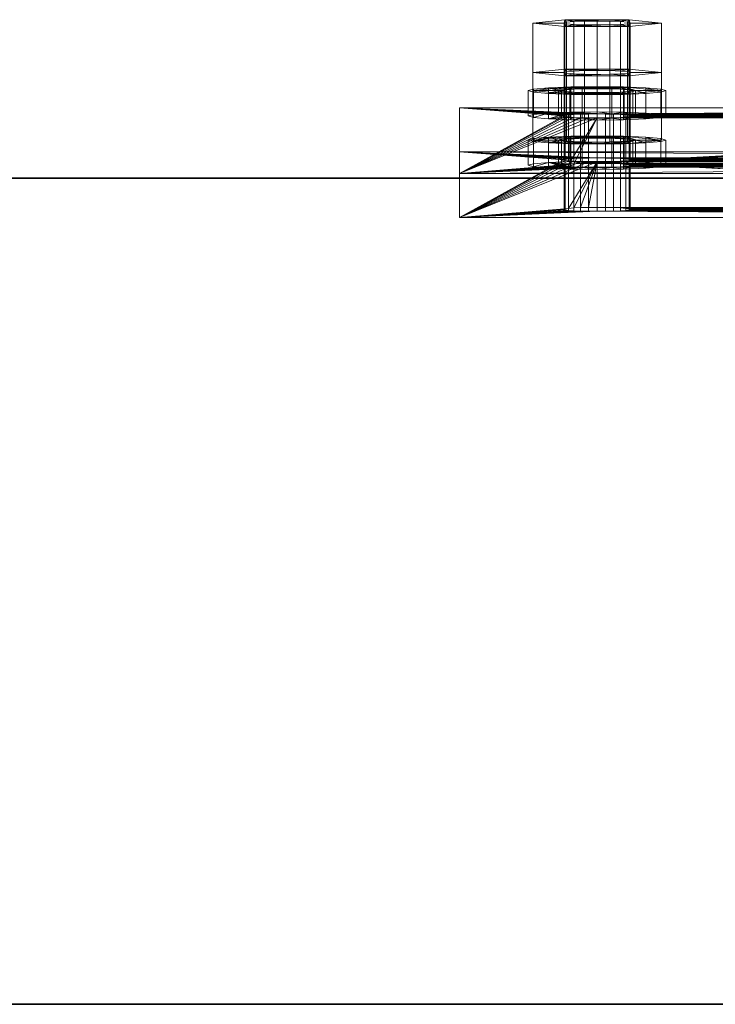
# Model space of a CAD drawing. Extents: x -0.3 to 41.3, y 0 to 17.8.
# Tile 346 of 625: x 28.951 to 29.077, y 0 to 0.179. Entities that reach past the tile are written whole.
import ezdxf

# ---------------------------------------------------------------- set-up
doc = ezdxf.new("R2010")
doc.units = 0
doc.header["$MEASUREMENT"] = 0
for name, color, linetype, lineweight in [('ANILHAS', 135, 'Continuous', 0), ('PLACAS_DE_BASE', 144, 'Continuous', 0), ('PORCAS', 157, 'Continuous', 0)]:
    doc.layers.add(name, color=color, linetype=linetype, lineweight=lineweight)
doc.layers.add('V220', color=7, linetype='Continuous')

msp = doc.modelspace()

# ---------------------------------------------------------------- linework, layer by layer
at = {"layer": 'V220', "color": 252, "true_color": 0x838383}
for points, invisible_edges in [([(25.28823, 0.15, 199.8), (25.28823, 0, 199.8), (32.985, 0, 199.8)], 12), ([(25.28823, 0.15, 199.1), (25.28823, 0, 199.1), (32.985, 0, 199.1)], 12), ([(25.28823, 0.15, 199.8), (32.985, 0, 199.8), (32.985, 0.15, 199.8)], 9), ([(25.28823, 0.15, 199.1), (32.985, 0, 199.1), (32.985, 0.15, 199.1)], 9)]:
    msp.add_3dface(points, dxfattribs=dict(at, invisible_edges=invisible_edges))
for points in [[(32.985, 0.15, 199.8), (25.28823, 0.15, 199.8), (25.28823, 0.15, 199.1), (32.985, 0.15, 199.1)], [(25.28823, 0, 199.8), (32.985, 0, 199.8), (32.985, 0, 199.1), (25.28823, 0, 199.1)]]:
    msp.add_3dface(points, dxfattribs=at)

# ---------------------------------------------------------------- meshes
at = {"layer": 'ANILHAS'}
mesh = msp.add_polyface(dxfattribs=at)
corners = [(29.04295, 0.16127, 199.32281), (29.04295, 0.16587, 199.32308), (29.0439, 0.16099, 199.32758), (29.0439, 0.16156, 199.31804), (29.0439, 0.16558, 199.32785), (29.0439, 0.16615, 199.31831), (29.04661, 0.16075, 199.33163), (29.04661, 0.1618, 199.31398), (29.04661, 0.16534, 199.33191), (29.04661, 0.16639, 199.31426), (29.04845, 0.16127, 199.32281), (29.04845, 0.16587, 199.32308), (29.04898, 0.16111, 199.32548), (29.04898, 0.16143, 199.32013), (29.04898, 0.16571, 199.32576), (29.04898, 0.16603, 199.32041), (29.0505, 0.16098, 199.32775), (29.0505, 0.16157, 199.31787), (29.0505, 0.16557, 199.32802), (29.0505, 0.16616, 199.31814), (29.05067, 0.16058, 199.33434), (29.05067, 0.16196, 199.31128), (29.05067, 0.16518, 199.33461), (29.05067, 0.16656, 199.31155), (29.05277, 0.16089, 199.32927), (29.05277, 0.16166, 199.31635), (29.05277, 0.16548, 199.32954), (29.05277, 0.16625, 199.31662), (29.05545, 0.16053, 199.33529), (29.05545, 0.16086, 199.3298), (29.05545, 0.16169, 199.31582), (29.05545, 0.16202, 199.31033), (29.05545, 0.16512, 199.33556), (29.05545, 0.16545, 199.33007), (29.05545, 0.16628, 199.3161), (29.05545, 0.16661, 199.3106), (29.05813, 0.16089, 199.32927), (29.05813, 0.16166, 199.31635), (29.05813, 0.16548, 199.32954), (29.05813, 0.16625, 199.31662), (29.06023, 0.16058, 199.33434), (29.06023, 0.16196, 199.31128), (29.06023, 0.16518, 199.33461), (29.06023, 0.16656, 199.31155), (29.0604, 0.16098, 199.32775), (29.0604, 0.16157, 199.31787), (29.0604, 0.16557, 199.32802), (29.0604, 0.16616, 199.31814), (29.06192, 0.16111, 199.32548), (29.06192, 0.16143, 199.32013), (29.06192, 0.16571, 199.32576), (29.06192, 0.16603, 199.32041), (29.06245, 0.16127, 199.32281), (29.06245, 0.16587, 199.32308), (29.06429, 0.16075, 199.33163), (29.06429, 0.1618, 199.31398), (29.06429, 0.16534, 199.33191), (29.06429, 0.16639, 199.31426), (29.067, 0.16099, 199.32758), (29.067, 0.16156, 199.31804), (29.067, 0.16558, 199.32785), (29.067, 0.16615, 199.31831), (29.06795, 0.16127, 199.32281), (29.06795, 0.16587, 199.32308)]
mesh.append_faces([[corners[k] for k in face] for face in [(0, 2, 4, 1), (2, 6, 8, 4), (6, 20, 22, 8), (20, 28, 32, 22), (28, 40, 42, 32), (40, 54, 56, 42), (54, 58, 60, 56), (58, 62, 63, 60), (62, 59, 61, 63), (59, 55, 57, 61), (55, 41, 43, 57), (41, 31, 35, 43), (31, 21, 23, 35), (21, 7, 9, 23), (7, 3, 5, 9), (3, 0, 1, 5), (10, 13, 15, 11), (13, 17, 19, 15), (17, 25, 27, 19), (25, 30, 34, 27), (30, 37, 39, 34), (37, 45, 47, 39), (45, 49, 51, 47), (49, 52, 53, 51), (52, 48, 50, 53), (48, 44, 46, 50), (44, 36, 38, 46), (36, 29, 33, 38), (29, 24, 26, 33), (24, 16, 18, 26), (16, 12, 14, 18), (12, 10, 11, 14)]])
mesh.append_faces([[corners[k] for k in face] for face in [(58, 59, 62), (3, 2, 0), (61, 60, 63), (4, 5, 1)]], dxfattribs={"vtx0": -1})
mesh.append_faces([[corners[k] for k in face] for face in [(40, 52, 54), (52, 40, 48), (48, 40, 44), (44, 40, 36), (36, 28, 29), (29, 28, 24), (24, 20, 16), (16, 6, 12), (12, 6, 10), (59, 58, 55), (55, 54, 41), (41, 37, 31), (31, 30, 21), (21, 17, 7), (7, 2, 3), (60, 57, 56), (53, 43, 51), (51, 43, 47), (47, 43, 39), (39, 35, 34), (34, 23, 27), (27, 23, 19), (19, 9, 15), (15, 9, 11), (8, 9, 4), (42, 38, 32), (32, 26, 22), (22, 18, 8)]], dxfattribs={"vtx0": -1, "vtx1": -1})
mesh.append_faces([[corners[k] for k in face] for face in [(41, 54, 52), (7, 10, 6), (56, 43, 53), (11, 9, 8)]], dxfattribs={"vtx0": -1, "vtx1": -1, "vtx2": -1})
mesh.append_faces([[corners[k] for k in face] for face in [(36, 40, 28), (24, 28, 20), (16, 20, 6), (55, 58, 54), (41, 52, 49), (41, 49, 45), (41, 45, 37), (31, 37, 30), (21, 30, 25), (21, 25, 17), (7, 17, 13), (7, 13, 10), (7, 6, 2), (60, 61, 57), (56, 57, 43), (39, 43, 35), (34, 35, 23), (19, 23, 9), (4, 9, 5), (53, 42, 56), (42, 53, 50), (42, 50, 46), (42, 46, 38), (32, 38, 33), (32, 33, 26), (22, 26, 18), (8, 18, 14), (8, 14, 11)]], dxfattribs={"vtx0": -1, "vtx2": -1})
mesh = msp.add_polyface(dxfattribs=at)
corners = [(29.04295, 0.15231, 199.47254), (29.04295, 0.1569, 199.47281), (29.0439, 0.15202, 199.47731), (29.0439, 0.15259, 199.46777), (29.0439, 0.15661, 199.47759), (29.0439, 0.15719, 199.46804), (29.04661, 0.15178, 199.48136), (29.04661, 0.15284, 199.46372), (29.04661, 0.15637, 199.48164), (29.04661, 0.15743, 199.46399), (29.04845, 0.15231, 199.47254), (29.04845, 0.1569, 199.47281), (29.04898, 0.15215, 199.47521), (29.04898, 0.15247, 199.46986), (29.04898, 0.15674, 199.47549), (29.04898, 0.15706, 199.47014), (29.0505, 0.15201, 199.47748), (29.0505, 0.1526, 199.4676), (29.0505, 0.1566, 199.47776), (29.0505, 0.1572, 199.46787), (29.05067, 0.15162, 199.48407), (29.05067, 0.153, 199.46101), (29.05067, 0.15621, 199.48434), (29.05067, 0.15759, 199.46129), (29.05277, 0.15192, 199.479), (29.05277, 0.15269, 199.46608), (29.05277, 0.15651, 199.47927), (29.05277, 0.15729, 199.46636), (29.05545, 0.15156, 199.48502), (29.05545, 0.15189, 199.47953), (29.05545, 0.15273, 199.46555), (29.05545, 0.15306, 199.46006), (29.05545, 0.15615, 199.48529), (29.05545, 0.15648, 199.4798), (29.05545, 0.15732, 199.46583), (29.05545, 0.15765, 199.46034), (29.05813, 0.15192, 199.479), (29.05813, 0.15269, 199.46608), (29.05813, 0.15651, 199.47927), (29.05813, 0.15729, 199.46636), (29.06023, 0.15162, 199.48407), (29.06023, 0.153, 199.46101), (29.06023, 0.15621, 199.48434), (29.06023, 0.15759, 199.46129), (29.0604, 0.15201, 199.47748), (29.0604, 0.1526, 199.4676), (29.0604, 0.1566, 199.47776), (29.0604, 0.1572, 199.46787), (29.06192, 0.15215, 199.47521), (29.06192, 0.15247, 199.46986), (29.06192, 0.15674, 199.47549), (29.06192, 0.15706, 199.47014), (29.06245, 0.15231, 199.47254), (29.06245, 0.1569, 199.47281), (29.06429, 0.15178, 199.48136), (29.06429, 0.15284, 199.46372), (29.06429, 0.15637, 199.48164), (29.06429, 0.15743, 199.46399), (29.067, 0.15202, 199.47731), (29.067, 0.15259, 199.46777), (29.067, 0.15661, 199.47759), (29.067, 0.15719, 199.46804), (29.06795, 0.15231, 199.47254), (29.06795, 0.1569, 199.47281)]
mesh.append_faces([[corners[k] for k in face] for face in [(0, 2, 4, 1), (2, 6, 8, 4), (6, 20, 22, 8), (20, 28, 32, 22), (28, 40, 42, 32), (40, 54, 56, 42), (54, 58, 60, 56), (58, 62, 63, 60), (62, 59, 61, 63), (59, 55, 57, 61), (55, 41, 43, 57), (41, 31, 35, 43), (31, 21, 23, 35), (21, 7, 9, 23), (7, 3, 5, 9), (3, 0, 1, 5), (10, 13, 15, 11), (13, 17, 19, 15), (17, 25, 27, 19), (25, 30, 34, 27), (30, 37, 39, 34), (37, 45, 47, 39), (45, 49, 51, 47), (49, 52, 53, 51), (52, 48, 50, 53), (48, 44, 46, 50), (44, 36, 38, 46), (36, 29, 33, 38), (29, 24, 26, 33), (24, 16, 18, 26), (16, 12, 14, 18), (12, 10, 11, 14)]])
mesh.append_faces([[corners[k] for k in face] for face in [(58, 59, 62), (3, 2, 0), (61, 60, 63), (4, 5, 1)]], dxfattribs={"vtx0": -1})
mesh.append_faces([[corners[k] for k in face] for face in [(40, 52, 54), (52, 40, 48), (48, 40, 44), (44, 40, 36), (36, 28, 29), (29, 28, 24), (24, 20, 16), (16, 6, 12), (12, 6, 10), (59, 58, 55), (55, 54, 41), (41, 37, 31), (31, 30, 21), (21, 17, 7), (7, 2, 3), (60, 57, 56), (53, 43, 51), (51, 43, 47), (47, 43, 39), (39, 35, 34), (34, 23, 27), (27, 23, 19), (19, 9, 15), (15, 9, 11), (8, 9, 4), (42, 38, 32), (32, 26, 22), (22, 18, 8)]], dxfattribs={"vtx0": -1, "vtx1": -1})
mesh.append_faces([[corners[k] for k in face] for face in [(41, 54, 52), (7, 10, 6), (56, 43, 53), (11, 9, 8)]], dxfattribs={"vtx0": -1, "vtx1": -1, "vtx2": -1})
mesh.append_faces([[corners[k] for k in face] for face in [(36, 40, 28), (24, 28, 20), (16, 20, 6), (55, 58, 54), (41, 52, 49), (41, 49, 45), (41, 45, 37), (31, 37, 30), (21, 30, 25), (21, 25, 17), (7, 17, 13), (7, 13, 10), (7, 6, 2), (60, 61, 57), (56, 57, 43), (39, 43, 35), (34, 35, 23), (19, 23, 9), (4, 9, 5), (53, 42, 56), (42, 53, 50), (42, 50, 46), (42, 46, 38), (32, 38, 33), (32, 33, 26), (22, 26, 18), (8, 18, 14), (8, 14, 11)]], dxfattribs={"vtx0": -1, "vtx2": -1})
at = {"layer": 'PLACAS_DE_BASE'}
mesh = msp.add_polyface(dxfattribs=at)
corners = [(29.03045, 0.15478, 199.29738), (29.04945, 0.15329, 199.32233), (29.03045, 0.14283, 199.49702), (29.04965, 0.15338, 199.32078), (29.05025, 0.15347, 199.31934), (29.05121, 0.15354, 199.3181), (29.05245, 0.1536, 199.31715), (29.0539, 0.15364, 199.31655), (29.04965, 0.1532, 199.32388), (29.05025, 0.15311, 199.32533), (29.05121, 0.15304, 199.32657), (29.05245, 0.15298, 199.32752), (29.0539, 0.15294, 199.32812), (29.05545, 0.15293, 199.32832), (29.05025, 0.1445, 199.46907), (29.04965, 0.14442, 199.47052), (29.04945, 0.14432, 199.47207), (29.04965, 0.14423, 199.47362), (29.05025, 0.14414, 199.47506), (29.05121, 0.14407, 199.4763), (29.05245, 0.14401, 199.47725), (29.0539, 0.14398, 199.47785), (29.0539, 0.16162, 199.31703), (29.03045, 0.16277, 199.29786), (29.05245, 0.16159, 199.31763), (29.05121, 0.16153, 199.31858), (29.05025, 0.16145, 199.31982), (29.04965, 0.16137, 199.32126), (29.04945, 0.16127, 199.32281), (29.03045, 0.15081, 199.4975), (29.04965, 0.16118, 199.32436), (29.05025, 0.1611, 199.32581), (29.05121, 0.16102, 199.32705), (29.05245, 0.16096, 199.328), (29.0539, 0.16093, 199.3286), (29.05545, 0.16092, 199.3288), (29.05025, 0.15249, 199.46955), (29.04965, 0.1524, 199.47099), (29.04945, 0.15231, 199.47254), (29.04965, 0.15222, 199.47409), (29.05025, 0.15213, 199.47554), (29.05121, 0.15205, 199.47678), (29.05245, 0.152, 199.47773), (29.0539, 0.15196, 199.47833)]
mesh.append_faces([[corners[k] for k in face] for face in [(0, 2, 29, 23)]])
mesh.append_faces([[corners[k] for k in face] for face in [(0, 1, 2), (1, 0, 3), (3, 0, 4), (4, 0, 5), (5, 0, 6), (6, 0, 7), (22, 23, 24), (24, 23, 25), (25, 23, 26), (26, 23, 27), (27, 23, 28), (28, 29, 30), (30, 29, 31), (31, 29, 32), (32, 29, 33), (33, 29, 34), (36, 29, 37), (37, 29, 38), (38, 29, 39), (39, 29, 40), (40, 29, 41), (41, 29, 42), (42, 29, 43)]], dxfattribs={"vtx0": -1, "vtx1": -1})
mesh.append_faces([[corners[k] for k in face] for face in [(2, 13, 14), (35, 29, 36)]], dxfattribs={"vtx0": -1, "vtx1": -1, "vtx2": -1})
mesh.append_faces([[corners[k] for k in face] for face in [(2, 1, 8), (2, 8, 9), (2, 9, 10), (2, 10, 11), (2, 11, 12), (2, 14, 15), (2, 15, 16), (2, 16, 17), (2, 17, 18), (2, 18, 19), (2, 19, 20), (2, 20, 21), (28, 23, 29)]], dxfattribs={"vtx0": -1, "vtx2": -1})
mesh = msp.add_polyface(dxfattribs=at)
corners = [(29.0539, 0.15364, 199.31655), (29.03045, 0.15478, 199.29738), (29.05545, 0.15365, 199.31635), (29.03045, 0.14283, 199.49702), (29.0539, 0.15294, 199.32812), (29.05545, 0.15293, 199.32832), (29.05025, 0.1445, 199.46907), (29.05121, 0.14458, 199.46783), (29.05245, 0.14463, 199.46688), (29.0539, 0.14467, 199.46628), (29.05545, 0.14468, 199.46608), (29.0539, 0.14398, 199.47785), (29.05545, 0.14396, 199.47806), (29.05545, 0.16163, 199.31682), (29.03045, 0.16277, 199.29786), (29.0539, 0.16162, 199.31703), (29.0539, 0.16093, 199.3286), (29.03045, 0.15081, 199.4975), (29.05545, 0.16092, 199.3288), (29.05025, 0.15249, 199.46955), (29.05121, 0.15256, 199.46831), (29.0539, 0.15196, 199.47833), (29.05545, 0.15195, 199.47853), (29.04945, 0.15329, 199.32233), (29.04965, 0.15338, 199.32078), (29.04965, 0.16137, 199.32126), (29.04945, 0.16127, 199.32281), (29.05025, 0.15347, 199.31934), (29.05025, 0.16145, 199.31982), (29.05121, 0.15354, 199.3181), (29.05121, 0.16153, 199.31858), (29.05245, 0.1536, 199.31715), (29.05245, 0.16159, 199.31763), (29.057, 0.15364, 199.31655), (29.057, 0.16162, 199.31703), (29.057, 0.15294, 199.32812), (29.057, 0.16093, 199.3286), (29.05245, 0.15298, 199.32752), (29.05245, 0.16096, 199.328), (29.05121, 0.15304, 199.32657), (29.05121, 0.16102, 199.32705), (29.05025, 0.15311, 199.32533), (29.05025, 0.1611, 199.32581), (29.04965, 0.1532, 199.32388), (29.04965, 0.16118, 199.32436), (29.04945, 0.14432, 199.47207), (29.04965, 0.14442, 199.47052), (29.04965, 0.1524, 199.47099), (29.04945, 0.15231, 199.47254), (29.05245, 0.15262, 199.46736), (29.0539, 0.15265, 199.46676), (29.05545, 0.15267, 199.46656), (29.057, 0.14467, 199.46628), (29.057, 0.15265, 199.46676), (29.057, 0.14398, 199.47785), (29.057, 0.15196, 199.47833), (29.05245, 0.14401, 199.47725), (29.05245, 0.152, 199.47773), (29.05121, 0.14407, 199.4763), (29.05121, 0.15205, 199.47678), (29.05025, 0.14414, 199.47506), (29.05025, 0.15213, 199.47554), (29.04965, 0.14423, 199.47362), (29.04965, 0.15222, 199.47409)]
mesh.append_faces([[corners[k] for k in face] for face in [(23, 24, 25, 26), (24, 27, 28, 25), (27, 29, 30, 28), (29, 31, 32, 30), (31, 0, 15, 32), (0, 2, 13, 15), (2, 33, 34, 13), (35, 5, 18, 36), (5, 4, 16, 18), (4, 37, 38, 16), (37, 39, 40, 38), (39, 41, 42, 40), (41, 43, 44, 42), (43, 23, 26, 44), (45, 46, 47, 48), (46, 6, 19, 47), (6, 7, 20, 19), (7, 8, 49, 20), (8, 9, 50, 49), (9, 10, 51, 50), (10, 52, 53, 51), (54, 12, 22, 55), (12, 11, 21, 22), (11, 56, 57, 21), (56, 58, 59, 57), (58, 60, 61, 59), (60, 62, 63, 61), (62, 45, 48, 63)]])
mesh.append_faces([[corners[k] for k in face] for face in [(0, 1, 2), (6, 5, 7), (7, 5, 8), (8, 5, 9), (9, 5, 10), (13, 14, 15), (16, 17, 18), (21, 17, 22)]], dxfattribs={"vtx0": -1, "vtx1": -1})
mesh.append_faces([[corners[k] for k in face] for face in [(3, 4, 5), (3, 11, 12), (18, 19, 20)]], dxfattribs={"vtx0": -1, "vtx2": -1})
mesh = msp.add_polyface(dxfattribs=at)
corners = [(29.05545, 0.15365, 199.31635), (29.03045, 0.15478, 199.29738), (29.20545, 0.15365, 199.31635), (29.05545, 0.14468, 199.46608), (29.05545, 0.15293, 199.32832), (29.20545, 0.14468, 199.46608), (29.03045, 0.14283, 199.49702), (29.05545, 0.14396, 199.47806), (29.23045, 0.14283, 199.49702), (29.2039, 0.14467, 199.46628), (29.057, 0.14467, 199.46628), (29.20245, 0.14463, 199.46688), (29.05845, 0.14463, 199.46688), (29.057, 0.14398, 199.47785), (29.20545, 0.14396, 199.47806), (29.2039, 0.15364, 199.31655), (29.057, 0.15364, 199.31655), (29.20245, 0.1536, 199.31715), (29.05845, 0.1536, 199.31715), (29.057, 0.15294, 199.32812), (29.20545, 0.15293, 199.32832), (29.03045, 0.16277, 199.29786), (29.05545, 0.16163, 199.31682), (29.23045, 0.16277, 199.29786), (29.05545, 0.16092, 199.3288), (29.05121, 0.15256, 199.46831), (29.20545, 0.16092, 199.3288), (29.05245, 0.15262, 199.46736), (29.0539, 0.15265, 199.46676), (29.05545, 0.15267, 199.46656), (29.05545, 0.15195, 199.47853), (29.03045, 0.15081, 199.4975), (29.20545, 0.15195, 199.47853), (29.20245, 0.152, 199.47773), (29.05845, 0.152, 199.47773), (29.057, 0.15196, 199.47833), (29.2039, 0.15196, 199.47833), (29.20245, 0.16096, 199.328), (29.05845, 0.16096, 199.328), (29.057, 0.16093, 199.3286), (29.2039, 0.16093, 199.3286), (29.05845, 0.16159, 199.31763), (29.057, 0.16162, 199.31703), (29.05969, 0.15354, 199.3181), (29.05969, 0.16153, 199.31858), (29.06065, 0.15347, 199.31934), (29.06065, 0.16145, 199.31982), (29.06125, 0.15338, 199.32078), (29.06125, 0.16137, 199.32126), (29.06145, 0.15329, 199.32233), (29.06145, 0.16127, 199.32281), (29.06125, 0.1532, 199.32388), (29.06125, 0.16118, 199.32436), (29.06065, 0.15311, 199.32533), (29.06065, 0.1611, 199.32581), (29.05969, 0.15304, 199.32657), (29.05969, 0.16102, 199.32705), (29.05845, 0.15298, 199.32752), (29.05845, 0.15262, 199.46736), (29.057, 0.15265, 199.46676), (29.05969, 0.14458, 199.46783), (29.05969, 0.15256, 199.46831), (29.06065, 0.1445, 199.46907), (29.06065, 0.15249, 199.46955), (29.06125, 0.14442, 199.47052), (29.06125, 0.1524, 199.47099), (29.06145, 0.14432, 199.47207), (29.06145, 0.15231, 199.47254), (29.06125, 0.14423, 199.47362), (29.06125, 0.15222, 199.47409), (29.06065, 0.14414, 199.47506), (29.06065, 0.15213, 199.47554), (29.05969, 0.14407, 199.4763), (29.05969, 0.15205, 199.47678), (29.05845, 0.14401, 199.47725)]
mesh.append_faces([[corners[k] for k in face] for face in [(16, 18, 41, 42), (18, 43, 44, 41), (43, 45, 46, 44), (45, 47, 48, 46), (47, 49, 50, 48), (49, 51, 52, 50), (51, 53, 54, 52), (53, 55, 56, 54), (55, 57, 38, 56), (57, 19, 39, 38), (10, 12, 58, 59), (12, 60, 61, 58), (60, 62, 63, 61), (62, 64, 65, 63), (64, 66, 67, 65), (66, 68, 69, 67), (68, 70, 71, 69), (70, 72, 73, 71), (72, 74, 34, 73), (74, 13, 35, 34)]])
mesh.append_faces([[corners[k] for k in face] for face in [(6, 7, 8), (3, 9, 10), (10, 11, 12), (13, 14, 7), (0, 15, 16), (16, 17, 18), (19, 20, 4), (21, 22, 23)]], dxfattribs={"vtx0": -1, "vtx1": -1})
mesh.append_faces([[corners[k] for k in face] for face in [(0, 1, 2), (3, 4, 5), (24, 25, 26), (30, 31, 32)]], dxfattribs={"vtx0": -1, "vtx1": -1, "vtx2": -1})
mesh.append_faces([[corners[k] for k in face] for face in [(26, 25, 27), (26, 27, 28), (26, 28, 29), (33, 34, 35), (36, 35, 30), (37, 38, 39), (40, 39, 24)]], dxfattribs={"vtx0": -1, "vtx2": -1})
mesh = msp.add_polyface(dxfattribs=at)
corners = [(29.05845, 0.14463, 199.46688), (29.20121, 0.14458, 199.46783), (29.05969, 0.14458, 199.46783), (29.20025, 0.1445, 199.46907), (29.06065, 0.1445, 199.46907), (29.19965, 0.14442, 199.47052), (29.06125, 0.14442, 199.47052), (29.19945, 0.14432, 199.47207), (29.06145, 0.14432, 199.47207), (29.19965, 0.14423, 199.47362), (29.06125, 0.14423, 199.47362), (29.20025, 0.14414, 199.47506), (29.06065, 0.14414, 199.47506), (29.20121, 0.14407, 199.4763), (29.05969, 0.14407, 199.4763), (29.20245, 0.14401, 199.47725), (29.05845, 0.14401, 199.47725), (29.2039, 0.14398, 199.47785), (29.057, 0.14398, 199.47785), (29.05845, 0.1536, 199.31715), (29.20121, 0.15354, 199.3181), (29.05969, 0.15354, 199.3181), (29.20025, 0.15347, 199.31934), (29.06065, 0.15347, 199.31934), (29.19965, 0.15338, 199.32078), (29.06125, 0.15338, 199.32078), (29.19945, 0.15329, 199.32233), (29.06145, 0.15329, 199.32233), (29.19965, 0.1532, 199.32388), (29.06125, 0.1532, 199.32388), (29.20025, 0.15311, 199.32533), (29.06065, 0.15311, 199.32533), (29.20121, 0.15304, 199.32657), (29.05969, 0.15304, 199.32657), (29.20245, 0.15298, 199.32752), (29.05845, 0.15298, 199.32752), (29.2039, 0.15294, 199.32812), (29.057, 0.15294, 199.32812), (29.057, 0.15265, 199.46676), (29.20545, 0.15267, 199.46656), (29.05545, 0.15267, 199.46656), (29.2039, 0.15265, 199.46676), (29.05845, 0.15262, 199.46736), (29.20245, 0.15262, 199.46736), (29.05969, 0.15256, 199.46831), (29.20121, 0.15256, 199.46831), (29.06065, 0.15249, 199.46955), (29.20025, 0.15249, 199.46955), (29.06125, 0.1524, 199.47099), (29.19965, 0.1524, 199.47099), (29.06145, 0.15231, 199.47254), (29.19945, 0.15231, 199.47254), (29.06125, 0.15222, 199.47409), (29.19965, 0.15222, 199.47409), (29.06065, 0.15213, 199.47554), (29.20025, 0.15213, 199.47554), (29.05969, 0.15205, 199.47678), (29.20121, 0.15205, 199.47678), (29.05845, 0.152, 199.47773), (29.057, 0.16162, 199.31703), (29.20545, 0.16163, 199.31682), (29.05545, 0.16163, 199.31682), (29.2039, 0.16162, 199.31703), (29.05845, 0.16159, 199.31763), (29.20245, 0.16159, 199.31763), (29.05969, 0.16153, 199.31858), (29.20121, 0.16153, 199.31858), (29.06065, 0.16145, 199.31982), (29.20025, 0.16145, 199.31982), (29.06125, 0.16137, 199.32126), (29.19965, 0.16137, 199.32126), (29.06145, 0.16127, 199.32281), (29.19945, 0.16127, 199.32281), (29.06125, 0.16118, 199.32436), (29.19965, 0.16118, 199.32436), (29.06065, 0.1611, 199.32581), (29.20025, 0.1611, 199.32581), (29.05969, 0.16102, 199.32705), (29.20121, 0.16102, 199.32705), (29.05845, 0.16096, 199.328), (29.23045, 0.15478, 199.29738), (29.03045, 0.15478, 199.29738), (29.03045, 0.16277, 199.29786), (29.23045, 0.16277, 199.29786)]
mesh.append_faces([[corners[k] for k in face] for face in [(80, 81, 82, 83)]])
mesh.append_faces([[corners[k] for k in face] for face in [(0, 1, 2), (2, 3, 4), (4, 5, 6), (6, 7, 8), (8, 9, 10), (10, 11, 12), (12, 13, 14), (14, 15, 16), (16, 17, 18), (19, 20, 21), (21, 22, 23), (23, 24, 25), (25, 26, 27), (27, 28, 29), (29, 30, 31), (31, 32, 33), (33, 34, 35), (35, 36, 37), (38, 39, 40), (59, 60, 61)]], dxfattribs={"vtx0": -1, "vtx1": -1})
mesh.append_faces([[corners[k] for k in face] for face in [(41, 38, 42), (43, 42, 44), (45, 44, 46), (47, 46, 48), (49, 48, 50), (51, 50, 52), (53, 52, 54), (55, 54, 56), (57, 56, 58), (62, 59, 63), (64, 63, 65), (66, 65, 67), (68, 67, 69), (70, 69, 71), (72, 71, 73), (74, 73, 75), (76, 75, 77), (78, 77, 79)]], dxfattribs={"vtx0": -1, "vtx2": -1})
mesh = msp.add_polyface(dxfattribs=at)
corners = [(29.23045, 0.15478, 199.29738), (29.20545, 0.15365, 199.31635), (29.03045, 0.15478, 199.29738), (29.20545, 0.15293, 199.32832), (29.20969, 0.14458, 199.46783), (29.05545, 0.15293, 199.32832), (29.20845, 0.14463, 199.46688), (29.207, 0.14467, 199.46628), (29.20545, 0.14468, 199.46608), (29.20545, 0.14396, 199.47806), (29.23045, 0.14283, 199.49702), (29.05545, 0.14396, 199.47806), (29.2039, 0.14467, 199.46628), (29.05545, 0.14468, 199.46608), (29.057, 0.14398, 199.47785), (29.2039, 0.14398, 199.47785), (29.2039, 0.15364, 199.31655), (29.05545, 0.15365, 199.31635), (29.057, 0.15294, 199.32812), (29.2039, 0.15294, 199.32812), (29.20545, 0.16163, 199.31682), (29.23045, 0.16277, 199.29786), (29.05545, 0.16163, 199.31682), (29.20545, 0.15267, 199.46656), (29.20545, 0.16092, 199.3288), (29.05545, 0.15267, 199.46656), (29.23045, 0.15081, 199.4975), (29.20545, 0.15195, 199.47853), (29.03045, 0.15081, 199.4975), (29.057, 0.15265, 199.46676), (29.2039, 0.15265, 199.46676), (29.05845, 0.15262, 199.46736), (29.20245, 0.15262, 199.46736), (29.2039, 0.15196, 199.47833), (29.05545, 0.15195, 199.47853), (29.057, 0.16162, 199.31703), (29.2039, 0.16162, 199.31703), (29.05845, 0.16159, 199.31763), (29.20245, 0.16159, 199.31763), (29.2039, 0.16093, 199.3286), (29.05545, 0.16092, 199.3288), (29.19945, 0.15329, 199.32233), (29.19965, 0.15338, 199.32078), (29.19965, 0.16137, 199.32126), (29.19945, 0.16127, 199.32281), (29.20025, 0.15347, 199.31934), (29.20025, 0.16145, 199.31982), (29.20121, 0.15354, 199.3181), (29.20121, 0.16153, 199.31858), (29.20245, 0.1536, 199.31715), (29.20245, 0.15298, 199.32752), (29.20245, 0.16096, 199.328), (29.20121, 0.15304, 199.32657), (29.20121, 0.16102, 199.32705), (29.20025, 0.15311, 199.32533), (29.20025, 0.1611, 199.32581), (29.19965, 0.1532, 199.32388), (29.19965, 0.16118, 199.32436), (29.19945, 0.14432, 199.47207), (29.19965, 0.14442, 199.47052), (29.19965, 0.1524, 199.47099), (29.19945, 0.15231, 199.47254), (29.20025, 0.1445, 199.46907), (29.20025, 0.15249, 199.46955), (29.20121, 0.14458, 199.46783), (29.20121, 0.15256, 199.46831), (29.20245, 0.14463, 199.46688), (29.20245, 0.14401, 199.47725), (29.20245, 0.152, 199.47773), (29.20121, 0.14407, 199.4763), (29.20121, 0.15205, 199.47678), (29.20025, 0.14414, 199.47506), (29.20025, 0.15213, 199.47554), (29.19965, 0.14423, 199.47362), (29.19965, 0.15222, 199.47409)]
mesh.append_faces([[corners[k] for k in face] for face in [(41, 42, 43, 44), (42, 45, 46, 43), (45, 47, 48, 46), (47, 49, 38, 48), (49, 16, 36, 38), (19, 50, 51, 39), (50, 52, 53, 51), (52, 54, 55, 53), (54, 56, 57, 55), (56, 41, 44, 57), (58, 59, 60, 61), (59, 62, 63, 60), (62, 64, 65, 63), (64, 66, 32, 65), (66, 12, 30, 32), (15, 67, 68, 33), (67, 69, 70, 68), (69, 71, 72, 70), (71, 73, 74, 72), (73, 58, 61, 74)]])
mesh.append_faces([[corners[k] for k in face] for face in [(0, 1, 2), (12, 13, 8), (16, 17, 1), (26, 27, 28), (23, 29, 30), (30, 31, 32), (33, 34, 27), (20, 35, 36), (36, 37, 38), (39, 40, 24)]], dxfattribs={"vtx0": -1, "vtx1": -1})
mesh.append_faces([[corners[k] for k in face] for face in [(3, 4, 5), (9, 10, 11), (20, 21, 22), (23, 24, 25)]], dxfattribs={"vtx0": -1, "vtx1": -1, "vtx2": -1})
mesh.append_faces([[corners[k] for k in face] for face in [(5, 4, 6), (5, 6, 7), (5, 7, 8), (14, 15, 9), (18, 19, 3)]], dxfattribs={"vtx0": -1, "vtx2": -1})
mesh = msp.add_polyface(dxfattribs=at)
corners = [(29.057, 0.14467, 199.46628), (29.2039, 0.14467, 199.46628), (29.20245, 0.14463, 199.46688), (29.05845, 0.14463, 199.46688), (29.20121, 0.14458, 199.46783), (29.05969, 0.14458, 199.46783), (29.20025, 0.1445, 199.46907), (29.06065, 0.1445, 199.46907), (29.19965, 0.14442, 199.47052), (29.06125, 0.14442, 199.47052), (29.19945, 0.14432, 199.47207), (29.06145, 0.14432, 199.47207), (29.19965, 0.14423, 199.47362), (29.06125, 0.14423, 199.47362), (29.20025, 0.14414, 199.47506), (29.06065, 0.14414, 199.47506), (29.20121, 0.14407, 199.4763), (29.05969, 0.14407, 199.4763), (29.20245, 0.14401, 199.47725), (29.05845, 0.14401, 199.47725), (29.2039, 0.14398, 199.47785), (29.057, 0.15364, 199.31655), (29.2039, 0.15364, 199.31655), (29.20245, 0.1536, 199.31715), (29.05845, 0.1536, 199.31715), (29.20121, 0.15354, 199.3181), (29.05969, 0.15354, 199.3181), (29.20025, 0.15347, 199.31934), (29.06065, 0.15347, 199.31934), (29.19965, 0.15338, 199.32078), (29.06125, 0.15338, 199.32078), (29.19945, 0.15329, 199.32233), (29.06145, 0.15329, 199.32233), (29.19965, 0.1532, 199.32388), (29.06125, 0.1532, 199.32388), (29.20025, 0.15311, 199.32533), (29.06065, 0.15311, 199.32533), (29.20121, 0.15304, 199.32657), (29.05969, 0.15304, 199.32657), (29.20245, 0.15298, 199.32752), (29.05845, 0.15298, 199.32752), (29.2039, 0.15294, 199.32812), (29.20245, 0.15262, 199.46736), (29.05969, 0.15256, 199.46831), (29.20121, 0.15256, 199.46831), (29.06065, 0.15249, 199.46955), (29.20025, 0.15249, 199.46955), (29.06125, 0.1524, 199.47099), (29.19965, 0.1524, 199.47099), (29.06145, 0.15231, 199.47254), (29.19945, 0.15231, 199.47254), (29.06125, 0.15222, 199.47409), (29.19965, 0.15222, 199.47409), (29.06065, 0.15213, 199.47554), (29.20025, 0.15213, 199.47554), (29.05969, 0.15205, 199.47678), (29.20121, 0.15205, 199.47678), (29.05845, 0.152, 199.47773), (29.20245, 0.152, 199.47773), (29.057, 0.15196, 199.47833), (29.2039, 0.15196, 199.47833), (29.20245, 0.16159, 199.31763), (29.05969, 0.16153, 199.31858), (29.20121, 0.16153, 199.31858), (29.06065, 0.16145, 199.31982), (29.20025, 0.16145, 199.31982), (29.06125, 0.16137, 199.32126), (29.19965, 0.16137, 199.32126), (29.06145, 0.16127, 199.32281), (29.19945, 0.16127, 199.32281), (29.06125, 0.16118, 199.32436), (29.19965, 0.16118, 199.32436), (29.06065, 0.1611, 199.32581), (29.20025, 0.1611, 199.32581), (29.05969, 0.16102, 199.32705), (29.20121, 0.16102, 199.32705), (29.05845, 0.16096, 199.328), (29.20245, 0.16096, 199.328), (29.057, 0.16093, 199.3286), (29.2039, 0.16093, 199.3286), (29.03045, 0.14283, 199.49702), (29.23045, 0.14283, 199.49702), (29.23045, 0.15081, 199.4975), (29.03045, 0.15081, 199.4975)]
mesh.append_faces([[corners[k] for k in face] for face in [(80, 81, 82, 83)]])
mesh.append_faces([[corners[k] for k in face] for face in [(42, 43, 44), (44, 45, 46), (46, 47, 48), (48, 49, 50), (50, 51, 52), (52, 53, 54), (54, 55, 56), (56, 57, 58), (58, 59, 60), (61, 62, 63), (63, 64, 65), (65, 66, 67), (67, 68, 69), (69, 70, 71), (71, 72, 73), (73, 74, 75), (75, 76, 77), (77, 78, 79)]], dxfattribs={"vtx0": -1, "vtx1": -1})
mesh.append_faces([[corners[k] for k in face] for face in [(0, 1, 2), (3, 2, 4), (5, 4, 6), (7, 6, 8), (9, 8, 10), (11, 10, 12), (13, 12, 14), (15, 14, 16), (17, 16, 18), (19, 18, 20), (21, 22, 23), (24, 23, 25), (26, 25, 27), (28, 27, 29), (30, 29, 31), (32, 31, 33), (34, 33, 35), (36, 35, 37), (38, 37, 39), (40, 39, 41)]], dxfattribs={"vtx0": -1, "vtx2": -1})
at = {"layer": 'PORCAS'}
mesh = msp.add_polyface(dxfattribs=at)
corners = [(29.04377, 0.16587, 199.32308), (29.04377, 0.17814, 199.32382), (29.04945, 0.16587, 199.32308), (29.04945, 0.17814, 199.32382), (29.04961, 0.16526, 199.33317), (29.04961, 0.16647, 199.31299), (29.04961, 0.17754, 199.33391), (29.04961, 0.17875, 199.31373), (29.04991, 0.16573, 199.32538), (29.04991, 0.166, 199.32079), (29.04991, 0.17801, 199.32611), (29.04991, 0.17828, 199.32152), (29.05121, 0.16561, 199.32731), (29.05121, 0.16612, 199.31885), (29.05121, 0.17789, 199.32805), (29.05121, 0.1784, 199.31959), (29.05315, 0.16553, 199.32861), (29.05315, 0.1662, 199.31755), (29.05315, 0.17781, 199.32935), (29.05315, 0.17847, 199.31829), (29.05545, 0.16551, 199.32907), (29.05545, 0.16622, 199.31709), (29.05545, 0.17779, 199.32981), (29.05545, 0.1785, 199.31783), (29.05775, 0.16553, 199.32861), (29.05775, 0.1662, 199.31755), (29.05775, 0.17781, 199.32935), (29.05775, 0.17847, 199.31829), (29.05969, 0.16561, 199.32731), (29.05969, 0.16612, 199.31885), (29.05969, 0.17789, 199.32805), (29.05969, 0.1784, 199.31959), (29.06099, 0.16573, 199.32538), (29.06099, 0.166, 199.32079), (29.06099, 0.17801, 199.32611), (29.06099, 0.17828, 199.32152), (29.06129, 0.16526, 199.33317), (29.06129, 0.16647, 199.31299), (29.06129, 0.17754, 199.33391), (29.06129, 0.17875, 199.31373), (29.06145, 0.16587, 199.32308), (29.06145, 0.17814, 199.32382), (29.06712, 0.16587, 199.32308), (29.06712, 0.17814, 199.32382)]
mesh.append_faces([[corners[k] for k in face] for face in [(0, 4, 6, 1), (4, 36, 38, 6), (36, 42, 43, 38), (42, 37, 39, 43), (37, 5, 7, 39), (5, 0, 1, 7), (2, 9, 11, 3), (9, 13, 15, 11), (13, 17, 19, 15), (17, 21, 23, 19), (21, 25, 27, 23), (25, 29, 31, 27), (29, 33, 35, 31), (33, 40, 41, 35), (40, 32, 34, 41), (32, 28, 30, 34), (28, 24, 26, 30), (24, 20, 22, 26), (20, 16, 18, 22), (16, 12, 14, 18), (12, 8, 10, 14), (8, 2, 3, 10)]])
mesh.append_faces([[corners[k] for k in face] for face in [(36, 40, 42), (40, 36, 32), (32, 36, 28), (28, 36, 24), (24, 4, 20), (20, 4, 16), (16, 4, 12), (12, 4, 8), (8, 4, 2), (37, 25, 5), (5, 2, 0), (39, 41, 43), (41, 39, 35), (35, 39, 31), (31, 39, 27), (27, 7, 23), (23, 7, 19), (19, 7, 15), (15, 7, 11), (11, 7, 3), (38, 26, 6), (6, 3, 1)]], dxfattribs={"vtx0": -1, "vtx1": -1})
mesh.append_faces([[corners[k] for k in face] for face in [(24, 36, 4), (2, 4, 0), (40, 37, 42), (37, 40, 33), (37, 33, 29), (37, 29, 25), (5, 25, 21), (5, 21, 17), (5, 17, 13), (5, 13, 9), (5, 9, 2), (27, 39, 7), (3, 7, 1), (41, 38, 43), (38, 41, 34), (38, 34, 30), (38, 30, 26), (6, 26, 22), (6, 22, 18), (6, 18, 14), (6, 14, 10), (6, 10, 3)]], dxfattribs={"vtx0": -1, "vtx2": -1})
mesh = msp.add_polyface(dxfattribs=at)
corners = [(29.04377, 0.1569, 199.47281), (29.04377, 0.16918, 199.47355), (29.04945, 0.1569, 199.47281), (29.04945, 0.16918, 199.47355), (29.04961, 0.1563, 199.48291), (29.04961, 0.1575, 199.46272), (29.04961, 0.16857, 199.48364), (29.04961, 0.16978, 199.46346), (29.04991, 0.15676, 199.47511), (29.04991, 0.15704, 199.47052), (29.04991, 0.16904, 199.47585), (29.04991, 0.16932, 199.47125), (29.05121, 0.15665, 199.47705), (29.05121, 0.15715, 199.46858), (29.05121, 0.16892, 199.47778), (29.05121, 0.16943, 199.46932), (29.05315, 0.15657, 199.47834), (29.05315, 0.15723, 199.46728), (29.05315, 0.16885, 199.47908), (29.05315, 0.16951, 199.46802), (29.05545, 0.15654, 199.4788), (29.05545, 0.15726, 199.46683), (29.05545, 0.16882, 199.47954), (29.05545, 0.16954, 199.46756), (29.05775, 0.15657, 199.47834), (29.05775, 0.15723, 199.46728), (29.05775, 0.16885, 199.47908), (29.05775, 0.16951, 199.46802), (29.05969, 0.15665, 199.47705), (29.05969, 0.15715, 199.46858), (29.05969, 0.16892, 199.47778), (29.05969, 0.16943, 199.46932), (29.06099, 0.15676, 199.47511), (29.06099, 0.15704, 199.47052), (29.06099, 0.16904, 199.47585), (29.06099, 0.16932, 199.47125), (29.06129, 0.1563, 199.48291), (29.06129, 0.1575, 199.46272), (29.06129, 0.16857, 199.48364), (29.06129, 0.16978, 199.46346), (29.06145, 0.1569, 199.47281), (29.06145, 0.16918, 199.47355), (29.06712, 0.1569, 199.47281), (29.06712, 0.16918, 199.47355)]
mesh.append_faces([[corners[k] for k in face] for face in [(0, 4, 6, 1), (4, 36, 38, 6), (36, 42, 43, 38), (42, 37, 39, 43), (37, 5, 7, 39), (5, 0, 1, 7), (2, 9, 11, 3), (9, 13, 15, 11), (13, 17, 19, 15), (17, 21, 23, 19), (21, 25, 27, 23), (25, 29, 31, 27), (29, 33, 35, 31), (33, 40, 41, 35), (40, 32, 34, 41), (32, 28, 30, 34), (28, 24, 26, 30), (24, 20, 22, 26), (20, 16, 18, 22), (16, 12, 14, 18), (12, 8, 10, 14), (8, 2, 3, 10)]])
mesh.append_faces([[corners[k] for k in face] for face in [(36, 40, 42), (40, 36, 32), (32, 36, 28), (28, 36, 24), (24, 4, 20), (20, 4, 16), (16, 4, 12), (12, 4, 8), (8, 4, 2), (37, 25, 5), (5, 2, 0), (39, 41, 43), (41, 39, 35), (35, 39, 31), (31, 39, 27), (27, 7, 23), (23, 7, 19), (19, 7, 15), (15, 7, 11), (11, 7, 3), (38, 26, 6), (6, 3, 1)]], dxfattribs={"vtx0": -1, "vtx1": -1})
mesh.append_faces([[corners[k] for k in face] for face in [(24, 36, 4), (2, 4, 0), (40, 37, 42), (37, 40, 33), (37, 33, 29), (37, 29, 25), (5, 25, 21), (5, 21, 17), (5, 17, 13), (5, 13, 9), (5, 9, 2), (27, 39, 7), (3, 7, 1), (41, 38, 43), (38, 41, 34), (38, 34, 30), (38, 30, 26), (6, 26, 22), (6, 22, 18), (6, 18, 14), (6, 14, 10), (6, 10, 3)]], dxfattribs={"vtx0": -1, "vtx2": -1})

doc.saveas('drawing.dxf')
